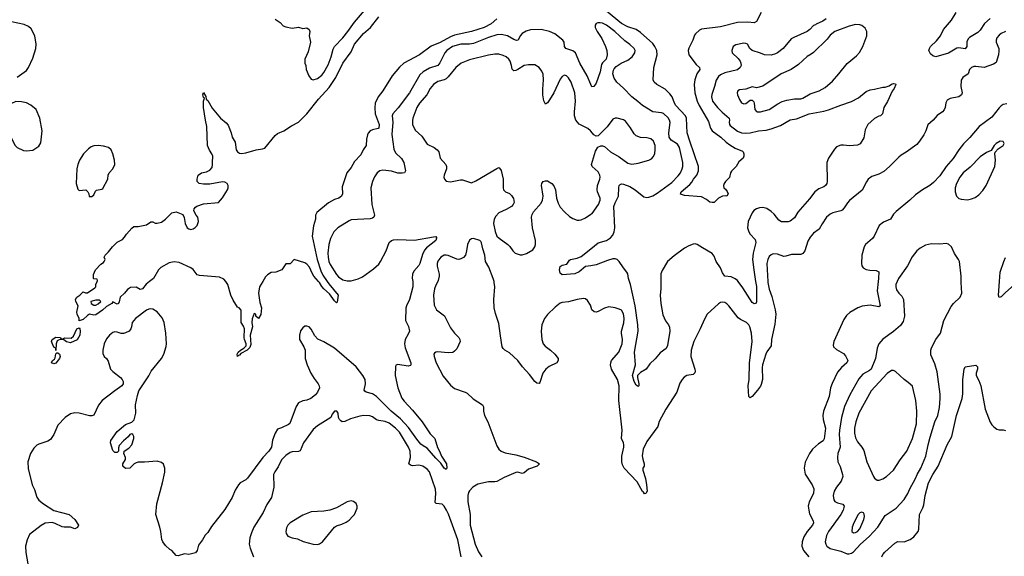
# Model space of a CAD drawing. Header units: inches. Extents: x 1473912 to 1647258, y 640388 to 773423.
# Tile 394 of 420: x 1614587 to 1623920, y 667393 to 672483. Entities that reach past the tile are written whole.
import ezdxf

# ---------------------------------------------------------------- set-up
doc = ezdxf.new("R2010")
doc.units = ezdxf.units.IN
doc.header["$MEASUREMENT"] = 0
for name, color, linetype in [('B6616', 7, 'Continuous'), ('B6617', 7, 'Continuous'), ('B6626', 7, 'Continuous'), ('B6627', 7, 'Continuous')]:
    doc.layers.add(name, color=color, linetype=linetype)

msp = doc.modelspace()

# ---------------------------------------------------------------- linework, layer by layer
at = {"layer": 'B6616', "color": 5}
for points, elevation in [([(1618312.9, 670000), (1618314.7, 669990), (1618314.5, 669950), (1618283.2, 669830), (1618252.3, 669770), (1618245.7, 669745.7), (1618242.8, 669630), (1618273.5, 669573.5), (1618280.9, 669530), (1618270, 669499.7), (1618241.3, 669450), (1618235.8, 669410), (1618241.6, 669370), (1618295.5, 669230), (1618294.8, 669210), (1618290, 669202), (1618270, 669198), (1618170, 669214), (1618152.8, 669207.2), (1618147.7, 669192.3), (1618146.4, 669110), (1618170.2, 668990), (1618210, 668894.9), (1618230, 668866), (1618310, 668780.7), (1618402.8, 668670), (1618476.3, 668556.3), (1618522, 668510), (1618546.5, 668426.5), (1618567, 668390), (1618584.7, 668344.7), (1618631.5, 668270), (1618635.5, 668230), (1618630, 668215.3), (1618610, 668229.3), (1618578.2, 668278.2), (1618530, 668324), (1618450, 668419.7), (1618410, 668440.4), (1618390, 668456.8), (1618350, 668505.3), (1618273.9, 668613.9), (1618196.9, 668696.9), (1618108.4, 668770), (1617970, 668910.8), (1617930, 668936.1), (1617869.8, 668949.8), (1617858.3, 668958.3), (1617851.6, 668970), (1617865.3, 669030), (1617861.2, 669070), (1617840.3, 669110), (1617777.6, 669190), (1617570, 669368.4), (1617470, 669428.4), (1617414.6, 669454.6), (1617385.7, 669485.7), (1617350, 669549.3), (1617330, 669569.4), (1617310, 669577), (1617290, 669575.1), (1617270, 669561.2), (1617248.7, 669531.3), (1617239.3, 669490), (1617240.4, 669450), (1617281.3, 669381.3), (1617293, 669350), (1617294, 669270), (1617310.5, 669209.5), (1617347.6, 669130), (1617379.1, 669079.1), (1617417.1, 669030), (1617426, 669010), (1617428, 668990), (1617410.4, 668950), (1617390, 668924.5), (1617346, 668890), (1617310, 668876), (1617270, 668869.2), (1617230, 668849), (1617206.2, 668813.8), (1617146.7, 668653.3), (1617136.2, 668643.8), (1617070, 668612.7), (1617030, 668599), (1617010, 668562), (1616983.7, 668496.3), (1616972.9, 668430), (1616950, 668392.3), (1616890.4, 668330), (1616745.8, 668134.2), (1616730, 668119), (1616678, 668090), (1616661, 668070), (1616630, 668022), (1616600.5, 667950), (1616530, 667836), (1616404.1, 667675.9), (1616370, 667619.5), (1616346.1, 667593.9), (1616321.3, 667550), (1616282.3, 667497.7), (1616268, 667450), (1616254.2, 667425.8), (1616190, 667409.3), (1616150, 667417.2), (1616090, 667399), (1616070, 667402), (1616030, 667448), (1616010, 667458), (1615970, 667495.3), (1615944.5, 667530), (1615934.2, 667554.2), (1615926, 667630), (1615916.9, 667670), (1615876.9, 667790), (1615887, 667890), (1615941.6, 668090), (1615961.5, 668190), (1615964.2, 668230), (1615950, 668269), (1615930, 668282.7), (1615890, 668296), (1615770, 668285.2), (1615710, 668286), (1615690, 668281.2), (1615671.3, 668270), (1615630, 668228), (1615590, 668226), (1615566, 668250), (1615566, 668270), (1615588.4, 668311.6), (1615588.7, 668330), (1615575.3, 668370), (1615576.4, 668383.6), (1615578, 668390), (1615620.2, 668419.8), (1615650, 668452), (1615668.7, 668510), (1615668, 668530), (1615658, 668550), (1615650, 668555.3), (1615630, 668548), (1615614.4, 668525.6), (1615570.9, 668489.1), (1615530, 668446), (1615523.6, 668423.6), (1615522, 668390), (1615510, 668378), (1615490, 668378), (1615470, 668398), (1615449, 668470), (1615450, 668492), (1615510, 668578), (1615590, 668642.8), (1615650, 668666), (1615672.1, 668687.9), (1615689.3, 668750), (1615686, 668830), (1615702.5, 668917.5), (1615717.5, 668962.5), (1615810, 669106), (1615832.3, 669150), (1615932.7, 669270), (1615952.7, 669310), (1615976.6, 669383.4), (1615979.5, 669410), (1615972.8, 669510), (1615956.3, 669610), (1615936.8, 669656.8), (1615891.3, 669711.3), (1615850, 669738.3), (1615830, 669741.1), (1615810, 669736.9), (1615790, 669728), (1615683.8, 669650), (1615653, 669610), (1615648, 669570), (1615640.5, 669550), (1615624, 669530), (1615590, 669513), (1615570, 669508.2), (1615550, 669508), (1615510, 669520.5), (1615490, 669521.7), (1615470, 669514.7), (1615437, 669490), (1615410, 669457.6), (1615388, 669410), (1615374.6, 669350), (1615376.1, 669316.1), (1615387.7, 669290), (1615410.3, 669270.3), (1615425.7, 669245.7), (1615449, 669169), (1615470, 669145.5), (1615542.8, 669090), (1615558.8, 669070), (1615566.8, 669050), (1615566.8, 669030), (1615556, 669010), (1615490, 668964.5), (1615369.3, 668870.7), (1615334.2, 668825.8), (1615288.5, 668731.5), (1615270, 668724.5), (1615250, 668725.6), (1615152.3, 668752.3), (1615110, 668755.4), (1615070, 668744.7), (1615018, 668710), (1614950, 668638), (1614911.7, 668550), (1614878.5, 668501.5), (1614853.2, 668486.8), (1614770, 668457.7), (1614750, 668446.9), (1614720, 668420), (1614688.3, 668370), (1614665.1, 668290), (1614666.2, 668226.2), (1614706.7, 668070), (1614728.7, 668028.7), (1614750, 667956), (1614770, 667926.8), (1614811.9, 667891.9), (1614910, 667828.4), (1615056, 667790), (1615110, 667742), (1615144.7, 667690), (1615134.4, 667665.6), (1615110, 667655.3), (1615069, 667669), (1615010, 667669), (1614990, 667673.2), (1614924.4, 667704.4), (1614894, 667714), (1614830, 667708.2), (1614790, 667684.2), (1614681.2, 667598.8), (1614656.3, 667550), (1614643.5, 667490), (1614644.8, 667430), (1614676.9, 667250)], 660), ([(1615817.2, 670000), (1615785.1, 669974.9), (1615750, 669929.5), (1615730, 669925.1), (1615690, 669945.2), (1615636.9, 669943.1), (1615610, 669924), (1615582, 669890), (1615538.8, 669850), (1615530, 669806), (1615522, 669790), (1615510, 669784), (1615470, 669808), (1615461, 669790), (1615410, 669762), (1615372.9, 669727.1), (1615310, 669684), (1615290, 669681.2), (1615250, 669689.2), (1615230, 669677.2), (1615190, 669638), (1615150, 669626), (1615149.3, 669650), (1615132.3, 669690), (1615129, 669709), (1615141.2, 669770), (1615119.3, 669810), (1615117.2, 669830), (1615130, 669851), (1615158, 669870), (1615190, 669902), (1615210, 669892), (1615230, 669892), (1615300.4, 669939.6), (1615308, 669950), (1615308.4, 669971.6), (1615321.4, 670000)], 640), ([(1616890.4, 670000), (1616858.8, 669950), (1616850.5, 669890), (1616862, 669802), (1616879.3, 669750), (1616873.4, 669686.6), (1616850, 669648), (1616826, 669670), (1616826, 669690), (1616810, 669698), (1616790, 669646), (1616788.1, 669611.9), (1616793.4, 669570), (1616772.7, 669490), (1616776.4, 669403.6), (1616770, 669375.3), (1616742.8, 669350), (1616682.4, 669317.6), (1616670, 669301.2), (1616660.7, 669299.3), (1616650, 669289), (1616647.6, 669310), (1616657.2, 669330), (1616681.2, 669350), (1616712.5, 669367.5), (1616733.2, 669390), (1616734.5, 669410), (1616716.9, 669450), (1616713.6, 669470), (1616717.6, 669550), (1616710, 669575.3), (1616685.2, 669610), (1616687.3, 669727.3), (1616666, 669750), (1616650, 669758), (1616610, 669823.7), (1616587.6, 669870), (1616560.3, 669970), (1616548.7, 669990), (1616539.6, 670000)], 640), ([(1617502.8, 670000), (1617518.1, 669978.1), (1617607.3, 669870), (1617596.8, 669803.2), (1617590, 669799), (1617570, 669817.2), (1617522.7, 669882.7), (1617470, 669929.2), (1617451.4, 669951.4), (1617427.6, 669990), (1617418.9, 670000)], 640), ([(1618549.5, 670000), (1618530, 669963.7), (1618519.1, 669930), (1618510.2, 669870), (1618516.7, 669776.7), (1618538.7, 669730), (1618614.2, 669674.2), (1618670, 669560.5), (1618708.5, 669510), (1618748.4, 669470), (1618760.4, 669450), (1618761.3, 669430), (1618730, 669362), (1618710, 669338.7), (1618692.2, 669327.8), (1618650, 669323.1), (1618548.2, 669331.8), (1618530, 669329.3), (1618519.1, 669320.9), (1618513.4, 669310), (1618514.4, 669290), (1618533.4, 669230), (1618602.1, 669102.1), (1618670, 669015.6), (1618710, 668983.6), (1618810, 668950.4), (1618830, 668939.3), (1618886.4, 668886.4), (1618973.4, 668830), (1618983, 668810), (1618984.4, 668770), (1618994.4, 668730), (1619023.8, 668670), (1619110, 668441.6), (1619130, 668408.8), (1619152, 668392), (1619190, 668373.8), (1619290, 668356.9), (1619370, 668334.3), (1619487.3, 668290), (1619513.4, 668270), (1619493.4, 668250), (1619410, 668218.5), (1619370, 668185.1), (1619350, 668178.4), (1619310, 668191.6), (1619290, 668187.8), (1619178.4, 668141.6), (1619110, 668103), (1619090, 668098.9), (1619030, 668099.2), (1618930, 668078.8), (1618881.7, 668050), (1618850, 668013), (1618842.4, 667997.6), (1618834, 667970), (1618835.2, 667910), (1618855.5, 667790), (1618856.6, 667690), (1618903.2, 667510), (1618935.8, 667435.8), (1618967.5, 667387.5)], 680), ([(1620000, 669764.9), (1619996.1, 669776.1), (1619970, 669821.2), (1619950, 669834.5), (1619930, 669838.4), (1619870, 669829.6), (1619790, 669807.8), (1619730, 669801.6), (1619710, 669794), (1619662, 669758), (1619590, 669686.6), (1619561.3, 669650), (1619535.3, 669590), (1619528.7, 669530), (1619536.9, 669450), (1619548.9, 669410), (1619567.5, 669387.5), (1619618, 669350), (1619659.3, 669310), (1619691.3, 669270), (1619692, 669250), (1619678, 669230), (1619605.5, 669194.5), (1619572.7, 669170), (1619544.4, 669130), (1619517.1, 669042.9), (1619510, 669034), (1619490, 669036), (1619470, 669052.7), (1619419.4, 669119.4), (1619353.3, 669190), (1619310, 669251.8), (1619230, 669322), (1619184.5, 669350), (1619170, 669364.5), (1619161.8, 669381.8), (1619143.1, 669483.1), (1619130, 669602), (1619098, 669698), (1619085.6, 669750), (1619080.5, 669830), (1619089.6, 669950), (1619085.6, 669990), (1619083, 670000)], 680), ([(1618771, 667390), (1618739.6, 667550), (1618651.6, 667791.6), (1618633.8, 667830), (1618610, 667867.6), (1618590, 667886.6), (1618534.7, 667894.7), (1618524.7, 667904.7), (1618531.4, 667990), (1618527.3, 668030), (1618470, 668193.3), (1618450, 668219.7), (1618409.1, 668249.1), (1618370, 668257.3), (1618310, 668251.6), (1618290, 668256.4), (1618276.4, 668270), (1618291.2, 668330), (1618289, 668390), (1618271.4, 668430), (1618186.2, 668570), (1618150, 668609), (1618090, 668656.1), (1618050, 668673.6), (1617990, 668681.8), (1617970, 668688.7), (1617930, 668716.8), (1617907.2, 668727.2), (1617850, 668729), (1617810, 668721.6), (1617723, 668697), (1617670, 668671.3), (1617644, 668670), (1617630, 668677), (1617618.4, 668690), (1617609.2, 668710), (1617605.2, 668750), (1617594, 668770), (1617570, 668769), (1617550, 668742), (1617534.8, 668710), (1617410.4, 668630), (1617370, 668595.4), (1617276.5, 668470), (1617245.8, 668394.2), (1617230, 668388.4), (1617170, 668384.8), (1617150, 668377.8), (1617109, 668351), (1617070.2, 668310), (1617037.1, 668242.9), (1617004.1, 668195.9), (1616993.8, 668170), (1616994.4, 668050), (1616974.7, 667950), (1616930, 667885.4), (1616896.3, 667810), (1616806.3, 667670), (1616782.7, 667617.3), (1616768.9, 667570), (1616763.7, 667510), (1616770.3, 667470.3), (1616802, 667390)], 680)]:
    msp.add_lwpolyline(points, dxfattribs=dict(at, elevation=elevation))
for points, elevation in [([(1615310, 669824), (1615262, 669810), (1615266, 669790), (1615290, 669776), (1615310, 669774.8), (1615330, 669787.7), (1615355.3, 669810), (1615342, 669822)], 640), ([(1615070, 669419.3), (1615030, 669427), (1615006, 669446), (1614970, 669449.4), (1614955.5, 669444.5), (1614943.4, 669436.6), (1614933.4, 669410), (1614930, 669346), (1614928, 669368), (1614910, 669378), (1614894, 669414), (1614889.3, 669430.7), (1614895.3, 669450), (1614930, 669470.5), (1614974, 669470), (1614978, 669458), (1614990, 669454), (1615015.3, 669464.7), (1615076.2, 669463.8), (1615097.2, 669482.8), (1615130, 669552), (1615150, 669562), (1615158, 669550), (1615160.7, 669530), (1615155.5, 669490), (1615131.8, 669448.2)], 640), ([(1614910, 669219), (1614889, 669230), (1614899, 669250), (1614916.2, 669263.8), (1614923.3, 669276.7), (1614930, 669314), (1614938, 669322), (1614950, 669322.8), (1614962.8, 669310), (1614970, 669288), (1614964.9, 669270), (1614930, 669226)], 640), ([(1617730, 667919.3), (1617690, 667909.4), (1617590, 667853.3), (1617527.5, 667832.5), (1617470, 667822), (1617350, 667815.4), (1617270, 667784), (1617151.7, 667710), (1617129.2, 667690), (1617115.7, 667664.3), (1617110.2, 667630), (1617113.4, 667610), (1617130, 667584.9), (1617170, 667567.9), (1617219.6, 667559.6), (1617274, 667534), (1617370, 667507.8), (1617410, 667504.4), (1617430, 667510.3), (1617458, 667530), (1617570, 667670.4), (1617590, 667682.6), (1617642, 667698), (1617682.8, 667717.2), (1617710, 667736.3), (1617742.7, 667770), (1617759.3, 667790), (1617785.2, 667850), (1617785.2, 667870), (1617774.8, 667894.8), (1617752.1, 667912.1)], 720)]:
    msp.add_lwpolyline(points, close=True, dxfattribs=dict(at, elevation=elevation))
at = {"layer": 'B6617', "color": 5}
for points, elevation in [([(1617010, 672486.8), (1617055.2, 672455.2), (1617085.8, 672425.8), (1617110, 672414), (1617170, 672404), (1617230, 672411.3), (1617270, 672401), (1617310, 672404.7), (1617331.3, 672390), (1617338, 672370), (1617330.9, 672329.1), (1617344, 672270), (1617320.5, 672179.5), (1617291, 672110), (1617291, 672071), (1617298, 672050), (1617301, 672010), (1617326.8, 671950), (1617350, 671918.8), (1617370, 671914), (1617410, 671927), (1617450, 671956.4), (1617470, 671983.8), (1617510, 672056.3), (1617538, 672130), (1617557.2, 672202.8), (1617569.7, 672230), (1617649.7, 672310), (1617698, 672370), (1617759.9, 672460.1), (1617856, 672570)], 660), ([(1614562, 671938), (1614650, 672002.8), (1614669.6, 672030.4), (1614710, 672118), (1614740.7, 672210), (1614742, 672250), (1614729.6, 672330), (1614695.8, 672395.8), (1614670, 672418.4), (1614630, 672438), (1614450, 672476.2)], 660), ([(1615321.4, 670000), (1615326, 670010), (1615322, 670022), (1615290, 670026), (1615286, 670030), (1615287.3, 670067.3), (1615306, 670110), (1615356.4, 670163.6), (1615380.4, 670179.6), (1615388, 670190), (1615398, 670210), (1615388, 670230), (1615398, 670250), (1615430, 670282), (1615465.2, 670330), (1615510, 670373.4), (1615560.2, 670399.8), (1615580.9, 670419.1), (1615600.9, 670450), (1615650, 670506.8), (1615670, 670522.8), (1615710, 670522), (1615790, 670536.3), (1615830, 670566), (1615850, 670566.8), (1615870, 670554.8), (1615890, 670554), (1615930, 670564), (1615970, 670591.3), (1616028, 670650), (1616070, 670661), (1616134.8, 670634.8), (1616146.8, 670606.8), (1616154.8, 670550), (1616176, 670510), (1616190, 670498.8), (1616210, 670494.8), (1616230, 670500.7), (1616250, 670510.8), (1616269.2, 670530), (1616280.9, 670570), (1616276, 670610), (1616259, 670630), (1616238, 670670), (1616242, 670690), (1616253.6, 670706.4), (1616265.6, 670714.4), (1616330, 670736), (1616470, 670750.5), (1616510, 670792.7), (1616555.4, 670870), (1616563, 670890), (1616563.6, 670910), (1616552.3, 670930), (1616530, 670940.7), (1616510, 670944.2), (1616390, 670924.5), (1616330, 670922.7), (1616288, 670930), (1616268, 670950), (1616268, 670970), (1616278, 671010), (1616309.3, 671030.7), (1616358.6, 671041.4), (1616390, 671056), (1616410, 671082), (1616416, 671110), (1616413.2, 671130), (1616417.2, 671190), (1616409, 671210), (1616384.8, 671244.8), (1616366.6, 671290), (1616360.9, 671470), (1616347, 671530), (1616329.5, 671650), (1616329.3, 671710.7), (1616338, 671738), (1616330, 671746), (1616324, 671770), (1616328.7, 671791.3), (1616350, 671754), (1616356, 671730), (1616370, 671716), (1616410, 671644.7), (1616490, 671550.7), (1616544.7, 671504.7), (1616562.4, 671482.4), (1616590.6, 671410), (1616600.7, 671370), (1616630, 671321), (1616637.6, 671250), (1616650.9, 671230.9), (1616670, 671218.6), (1616690, 671215.6), (1616730, 671221.3), (1616827.6, 671247.6), (1616890, 671256.8), (1616910, 671265.5), (1617010, 671385.2), (1617030, 671402.3), (1617090, 671427.7), (1617164.6, 671475.4), (1617230.6, 671510), (1617309.8, 671590), (1617419.1, 671730), (1617520.6, 671839.4), (1617583.6, 671936.4), (1617650, 672072.1), (1617730, 672177.6), (1617762.1, 672250), (1617847.4, 672352.6), (1617911.6, 672408.4), (1617991.3, 672510)], 640), ([(1619110, 672492.1), (1619054.5, 672445.5), (1618990.1, 672409.9), (1618868.7, 672370), (1618710, 672336.8), (1618670, 672321.3), (1618572.6, 672267.4), (1618488.1, 672231.9), (1618376.3, 672150), (1618227.7, 672072.3), (1618185.7, 672034.3), (1618118.4, 671950), (1618030, 671809.3), (1617986, 671750), (1617956.4, 671690), (1617952.2, 671647.8), (1617956, 671590), (1617992.9, 671490), (1617990, 671455.3), (1617984.7, 671450), (1617930, 671438.4), (1617910.3, 671429.7), (1617891.5, 671408.5), (1617882.4, 671390), (1617873, 671350), (1617870, 671288.7), (1617844, 671250), (1617819.8, 671200.2), (1617761.3, 671138.7), (1617730, 671082), (1617686.8, 671030), (1617643.4, 670896.6), (1617646, 670830), (1617636, 670810), (1617611.3, 670790), (1617570, 670778), (1617515.3, 670744.7), (1617404.8, 670655.2), (1617390.4, 670630), (1617391.7, 670590), (1617373.2, 670526.8), (1617360.5, 670430), (1617407.7, 670207.7), (1617441.9, 670101.9), (1617460.4, 670060.4), (1617502.8, 670000)], 640), ([(1620000, 671869.2), (1619965.3, 671950), (1619898, 672070), (1619855.8, 672170), (1619830, 672188.9), (1619762.9, 672210), (1619751.1, 672230), (1619748.3, 672270), (1619735.6, 672290), (1619658.7, 672350), (1619610, 672372.8), (1619529.8, 672389.8), (1619430, 672386.9), (1619386.5, 672373.5), (1619350, 672351.3), (1619332.2, 672330), (1619311.4, 672288.6), (1619295.1, 672284.9), (1619270, 672294.2), (1619210, 672331.5), (1619150, 672342), (1619110, 672339), (1619030, 672315.6), (1618890, 672256.3), (1618850, 672251.2), (1618770, 672251.2), (1618690, 672228.1), (1618636.5, 672190), (1618617.3, 672170), (1618570, 672073), (1618551.2, 672048.8), (1618470, 672022), (1618412.6, 671987.4), (1618380.6, 671959.4), (1618283.2, 671790), (1618174.1, 671645.9), (1618124.2, 671590), (1618117.8, 671570), (1618122.4, 671510), (1618113.5, 671393.5), (1618134.4, 671254.4), (1618150, 671219.3), (1618205.6, 671165.6), (1618228.2, 671130), (1618243.1, 671050), (1618234, 671030), (1618213.9, 671026.1), (1618170, 671027.9), (1618110, 671045.8), (1618030, 671057.4), (1618000.5, 671050), (1617974.6, 671030), (1617948.8, 670991.2), (1617930.2, 670950), (1617916.3, 670890), (1617924.8, 670730), (1617950.2, 670630), (1617943.7, 670610), (1617930, 670599.7), (1617910, 670594.8), (1617730, 670583.5), (1617710, 670575.6), (1617601.3, 670510), (1617564.2, 670470), (1617532.8, 670407.2), (1617517.1, 670350), (1617508.9, 670270), (1617510.2, 670229.8), (1617518.3, 670190), (1617530, 670162.6), (1617590, 670065.2), (1617610, 670045), (1617650, 670017.1), (1617690, 670005.4), (1617730, 670005.1), (1617795.9, 670024.1), (1617837, 670043), (1617941.1, 670118.9), (1617990, 670165.3), (1618008.2, 670190), (1618060.5, 670290), (1618089.6, 670370), (1618110, 670388), (1618130, 670394.9), (1618170, 670399.5), (1618330, 670392), (1618510, 670424.9), (1618530, 670426), (1618538, 670418), (1618539.1, 670410), (1618530.4, 670390), (1618442, 670318), (1618424, 670296), (1618404.5, 670255.5), (1618380.2, 670170), (1618370, 670151.2), (1618323.5, 670096.5), (1618310.3, 670070), (1618307.1, 670032.9), (1618312.9, 670000)], 660), ([(1620000, 671427.2), (1619997.6, 671430), (1619971.3, 671450), (1619890, 671493.7), (1619858.5, 671530), (1619846.9, 671570), (1619844.7, 671610), (1619854.5, 671710), (1619849.8, 671790), (1619815.6, 671890), (1619790, 671931.8), (1619770, 671951.8), (1619750, 671956.2), (1619730, 671945.6), (1619710, 671920.7), (1619650, 671789.6), (1619610, 671722), (1619590, 671695.1), (1619570, 671681.2), (1619554.7, 671714.7), (1619546.6, 671770), (1619544.8, 671824.8), (1619552.6, 671912.6), (1619547.9, 671967.9), (1619535.8, 671995.8), (1619509.8, 672029.8), (1619470, 672055.6), (1619410, 672056.5), (1619370, 672048.2), (1619310, 672010.8), (1619290, 672000.8), (1619270, 671998), (1619254.9, 672014.9), (1619249.7, 672050), (1619235.4, 672090), (1619222.4, 672110), (1619198.4, 672130), (1619170, 672145.1), (1619130, 672155.1), (1619090, 672155.4), (1619030, 672146.2), (1618850, 672101.8), (1618770.4, 672070), (1618720.8, 672030), (1618650, 671941.8), (1618630, 671923.2), (1618610, 671912.2), (1618550, 671896.2), (1618510, 671868.8), (1618478.4, 671830), (1618445.2, 671770), (1618376.1, 671690), (1618351.4, 671650), (1618314.9, 671550), (1618310, 671526), (1618310.4, 671490), (1618335.1, 671435.1), (1618398, 671378), (1618450, 671301.6), (1618516.3, 671270), (1618543, 671250), (1618559.3, 671230), (1618572, 671170), (1618625.5, 671110), (1618632.7, 671090), (1618632.4, 671070), (1618610.5, 671010), (1618608.2, 670990), (1618613.4, 670970), (1618630.4, 670950.4), (1618670, 670945.3), (1618765.2, 670965.2), (1618785.8, 670965.8), (1618870, 670936), (1618910, 670953.4), (1619110, 671073), (1619130, 671080.7), (1619136.1, 671076.1), (1619150, 671051.3), (1619170.3, 670970), (1619168.5, 670890), (1619173.4, 670870), (1619192, 670852), (1619230, 670834.4), (1619250, 670816.3), (1619266.7, 670786.7), (1619274.9, 670750), (1619265.5, 670730), (1619247.3, 670710), (1619198.5, 670681.5), (1619130, 670651.3), (1619100.5, 670619.5), (1619086, 670590), (1619079.1, 670550), (1619093.4, 670473.4), (1619111, 670430), (1619131, 670410), (1619215.5, 670350), (1619232.5, 670332.5), (1619260.5, 670290), (1619284, 670270), (1619330, 670252.7), (1619350, 670252.7), (1619390, 670266), (1619450, 670299.1), (1619469.6, 670330), (1619475.1, 670350), (1619476.3, 670390), (1619448.2, 670510), (1619438.9, 670610), (1619444.7, 670635.3), (1619458, 670662), (1619530, 670741.6), (1619543.5, 670770), (1619548.7, 670810), (1619533, 670910), (1619536.2, 670930), (1619550, 670947.7), (1619570, 670954), (1619590, 670953.7), (1619630, 670930.3), (1619650, 670908.4), (1619666, 670870), (1619676.2, 670790), (1619690, 670741.6), (1619710, 670704.6), (1619750, 670659.5), (1619797.3, 670617.3), (1619830, 670597.6), (1619870, 670582.4), (1619890, 670580.4), (1619910, 670586), (1619950, 670604.4), (1620000, 670637.2)], 680), ([(1619083, 670000), (1619075.1, 670030), (1619034.9, 670134.9), (1619002.7, 670190), (1618997.2, 670250), (1618976, 670310), (1618965.6, 670365.6), (1618958.6, 670378.6), (1618948, 670390), (1618890, 670409.3), (1618870, 670406), (1618850, 670393.2), (1618830.5, 670350), (1618823.1, 670290), (1618812.4, 670250), (1618793.1, 670226.9), (1618770, 670214), (1618750, 670209.6), (1618730, 670213.3), (1618650, 670246.9), (1618630, 670251), (1618610, 670248.4), (1618578.7, 670230), (1618550, 670191.8), (1618544, 670170), (1618544.4, 670144.4), (1618562, 670070), (1618562.6, 670050), (1618554.9, 670010), (1618549.5, 670000)], 680), ([(1620000, 670150), (1619950, 670141.1), (1619890, 670091.3), (1619850, 670073.7), (1619730, 670063.5), (1619710, 670078), (1619702.8, 670110), (1619710, 670142), (1619730, 670154.4), (1619774.2, 670165.8), (1619798, 670202), (1619808.7, 670210), (1619870, 670220.3), (1619910, 670238.3), (1620000, 670311)], 660), ([(1617418.9, 670000), (1617375.6, 670050), (1617358.6, 670078.6), (1617335.3, 670135.3), (1617310, 670165.2), (1617290, 670176), (1617190, 670208), (1617150, 670166), (1617110, 670166), (1617070.9, 670109.1), (1617014, 670090), (1616970, 670084), (1616937.3, 670062.7), (1616917.3, 670042.7), (1616890.4, 670000)], 640), ([(1616539.6, 670000), (1616520.6, 670020.6), (1616480, 670040), (1616290, 670058), (1616270, 670064.2), (1616232.6, 670112.6), (1616209.7, 670129.7), (1616100, 670180), (1616050, 670186.8), (1616002.4, 670177.6), (1615925.8, 670134.2), (1615903.1, 670110), (1615855.5, 670030), (1615817.2, 670000)], 640)]:
    msp.add_lwpolyline(points, dxfattribs=dict(at, elevation=elevation))
at = {"layer": 'B6617', "color": 5, "elevation": 660}
for points in [[(1614550, 671706), (1614510.6, 671689.4), (1614490, 671675.3), (1614465.5, 671634.5), (1614448.2, 671591.8), (1614442, 671558), (1614455.1, 671495.1), (1614513.4, 671350), (1614545.5, 671290), (1614562.8, 671270), (1614622, 671242), (1614650, 671238.8), (1614710, 671244.7), (1614770, 671284.7), (1614786, 671314), (1614800.9, 671430), (1614777.2, 671550), (1614742, 671630), (1614692.7, 671672.7), (1614650, 671693.2), (1614604.1, 671704.1)], [(1615330, 671289.7), (1615290, 671286), (1615263.7, 671276.3), (1615240.2, 671259.8), (1615193, 671210), (1615154, 671150), (1615137.3, 671110), (1615128, 671070), (1615122.8, 670930), (1615136.9, 670876.9), (1615150, 670862), (1615214, 670870), (1615231.6, 670851.6), (1615242, 670830), (1615245.4, 670805.4), (1615270, 670806), (1615290, 670822), (1615304, 670856), (1615314.6, 670865.4), (1615365.6, 670874.4), (1615376.6, 670883.4), (1615421.2, 670970), (1615426, 671010), (1615436, 671030), (1615469.2, 671070), (1615489.2, 671110), (1615486, 671150), (1615469.5, 671210), (1615452.7, 671250), (1615429.6, 671269.6), (1615382.4, 671282.4)]]:
    msp.add_lwpolyline(points, close=True, dxfattribs=at)
at = {"layer": 'B6626', "color": 5}
for points, elevation in [([(1621677.1, 670000), (1621677.5, 669990), (1621690, 669926), (1621716.2, 669856.2), (1621749.1, 669730), (1621752.9, 669690), (1621744.4, 669595.6), (1621713.4, 669450), (1621710.2, 669389.8), (1621670, 669334.3), (1621658, 669310), (1621628.3, 669210), (1621624.3, 669184.3), (1621626.4, 669070), (1621615.6, 669024.4), (1621610, 669008.7), (1621581, 668970), (1621530, 668909), (1621510, 668895.3), (1621499, 668910), (1621491.2, 669010), (1621500.3, 669070), (1621505.7, 669225.7), (1621530.5, 669430), (1621524.5, 669510), (1621508.5, 669570), (1621497.7, 669590), (1621477.6, 669610), (1621418.8, 669638.8), (1621396.5, 669656.5), (1621309.8, 669769.8), (1621290, 669789.7), (1621270, 669800.5), (1621250, 669804), (1621230, 669799.7), (1621210, 669788.4), (1621104.6, 669690), (1621076.7, 669643.3), (1621038.6, 669550), (1620976.2, 669430), (1620951.3, 669350), (1620947.1, 669290), (1620987.1, 669170), (1620990.2, 669150), (1620986.6, 669133.4), (1620970, 669118.3), (1620910, 669108.7), (1620886.8, 669093.2), (1620866, 669070), (1620845.8, 669034.2), (1620814.4, 668950), (1620711.6, 668790), (1620650, 668671.8), (1620635.5, 668624.5), (1620530, 668481), (1620495.5, 668410), (1620487.7, 668347.7), (1620493.3, 668313.3), (1620507.3, 668270), (1620506.8, 668250), (1620494.8, 668230), (1620493.4, 668210), (1620518.7, 668130), (1620528.5, 668070), (1620534, 668010), (1620522, 667990), (1620510, 667986), (1620501.2, 668001.2), (1620490, 668009.5), (1620440.2, 668100.2), (1620315.3, 668230), (1620300.3, 668260.3), (1620293.9, 668290), (1620295.7, 668344.3), (1620314.4, 668430), (1620314.8, 668450), (1620310.8, 668470.8), (1620291.3, 668510), (1620298.2, 668590), (1620266, 668870), (1620268.7, 669010), (1620253.3, 669070), (1620197.7, 669170), (1620188.3, 669210), (1620189.7, 669230), (1620197.4, 669250), (1620264.7, 669330), (1620297.8, 669410), (1620301.8, 669450), (1620290.8, 669510), (1620291.7, 669530), (1620313.2, 669606.8), (1620316.1, 669650), (1620310, 669693.2), (1620290, 669726.6), (1620270, 669738.4), (1620230, 669751.8), (1620170, 669760.7), (1620130, 669747.6), (1620070, 669715.1), (1620050, 669709.6), (1620031.9, 669711.9), (1620011.6, 669731.6), (1620000, 669764.9)], 680), ([(1620665.5, 670000), (1620665.2, 669930), (1620659.1, 669870), (1620664.6, 669790), (1620684.4, 669684.4), (1620707.9, 669627.9), (1620735.5, 669590), (1620745.8, 669565.8), (1620750.7, 669530), (1620727.9, 669392.1), (1620714.6, 669365.4), (1620656.7, 669323.3), (1620610, 669266), (1620561.1, 669218.9), (1620526, 669170), (1620470, 669136.2), (1620443.8, 669110), (1620441.6, 669090), (1620457.1, 669030), (1620454.8, 669010), (1620450, 669005.2), (1620430, 669017.2), (1620410, 669052.7), (1620396.4, 669110), (1620423.5, 669210), (1620416.1, 669330), (1620448.2, 669530), (1620447.5, 669590), (1620420.6, 669770), (1620400.3, 669870), (1620376.4, 669970), (1620366.5, 670000)], 660), ([(1621562.2, 670000), (1621570, 669952), (1621570.4, 669809.6), (1621566.8, 669793.2), (1621550, 669787.6), (1621530, 669802), (1621441.1, 669941.1), (1621396.4, 670000)], 660), ([(1622725, 670000), (1622713.4, 669910), (1622742.4, 669770), (1622730, 669758.7), (1622650, 669776.1), (1622573.5, 669766.5), (1622531.8, 669750), (1622454.8, 669705.2), (1622423.5, 669676.5), (1622399.8, 669640.2), (1622303.8, 669430), (1622297, 669397), (1622301.3, 669381.3), (1622330, 669356.4), (1622395.8, 669315.8), (1622414.4, 669294.4), (1622437.1, 669250), (1622428.4, 669230), (1622375.2, 669184.8), (1622340.4, 669139.6), (1622286.8, 669033.2), (1622271.3, 668990), (1622260.6, 668910), (1622206.2, 668770), (1622198.6, 668730), (1622203.6, 668690), (1622225.9, 668610), (1622213.8, 668506.2), (1622202.4, 668490), (1622158.4, 668461.6), (1622101.3, 668410), (1622074.7, 668370), (1622032.8, 668287.2), (1622022.3, 668230), (1622032.5, 668172.5), (1622100.3, 668070), (1622113.4, 668033.4), (1622110.8, 667990), (1622069.1, 667910), (1622062.2, 667870), (1622065.8, 667830), (1622074.8, 667794.8), (1622108.9, 667730), (1622111.7, 667710), (1622100.9, 667690), (1622050.1, 667629.9), (1622020.8, 667579.2), (1622004.6, 667530), (1622001.3, 667490), (1622016.3, 667450), (1622068.4, 667390)], 720), ([(1622905, 670000), (1622892.9, 669970), (1622891.7, 669950), (1622899.6, 669919.6), (1622921.3, 669890), (1622950, 669861.6), (1622963.2, 669830), (1622974.6, 669670), (1622960.8, 669619.2), (1622936.1, 669583.9), (1622870, 669526.6), (1622768, 669452), (1622731.4, 669408.6), (1622713.7, 669366.3), (1622698, 669270), (1622656.8, 669170), (1622643, 669157), (1622579.5, 669120.5), (1622542.4, 669077.6), (1622456.1, 668923.9), (1622406.2, 668813.8), (1622378.1, 668710), (1622357.9, 668590), (1622355.1, 668550), (1622362.7, 668430), (1622343.5, 668370), (1622338.5, 668330), (1622342.6, 668290), (1622364.2, 668244.2), (1622386.5, 668170), (1622387.9, 668150), (1622374.7, 668105.3), (1622330.3, 668050), (1622307, 668010), (1622296.4, 667970), (1622303.8, 667930), (1622313.5, 667913.5), (1622340.2, 667900.2), (1622388.9, 667888.9), (1622401.7, 667870), (1622391.7, 667830), (1622370.9, 667790), (1622252.1, 667630), (1622235.6, 667590), (1622223.1, 667530), (1622226.7, 667510), (1622237.6, 667490), (1622268, 667468), (1622370, 667443), (1622430, 667418.5), (1622450, 667415.6), (1622470, 667421.7), (1622490, 667436.9), (1622557.4, 667510), (1622639.6, 667580.4), (1622722.4, 667670), (1622790, 667780.5), (1622896.2, 667850), (1622970, 667932), (1623006.6, 667990), (1623025.2, 668034.8), (1623077.8, 668130), (1623092.9, 668170), (1623129.8, 668230.2), (1623176.7, 668343.3), (1623197.5, 668450), (1623217.3, 668522.7), (1623262.8, 668670), (1623291.3, 668730), (1623306.3, 668806.3), (1623311.5, 668891.5), (1623310.6, 668930.6), (1623283.1, 669143.1), (1623260.6, 669220.6), (1623223.7, 669303.7), (1623222, 669350), (1623228.7, 669371.3), (1623271.1, 669448.9), (1623315.1, 669510), (1623348, 669630), (1623417.5, 669762.5), (1623437, 669790), (1623502.9, 669850), (1623518.7, 669890), (1623511, 669990), (1623511.2, 670000)], 740), ([(1624048, 670000), (1623926.9, 669893.1), (1623890, 669854), (1623870, 669848.7), (1623866, 669870), (1623874.7, 670000)], 720), ([(1622759.8, 667390), (1622768.6, 667410), (1622786.6, 667433.4), (1622882.1, 667517.9), (1622910, 667532.9), (1622970, 667530.2), (1623026.6, 667553.4), (1623062.7, 667577.3), (1623103, 667630), (1623108.7, 667651.3), (1623114.7, 667790), (1623147.5, 667852.5), (1623157.6, 667882.4), (1623169.1, 667970), (1623202.6, 668090), (1623241.1, 668170), (1623292.4, 668250), (1623377.6, 668450), (1623423.5, 668530), (1623466.2, 668730), (1623520.7, 668890), (1623526, 668934), (1623525.3, 669070), (1623540.5, 669170), (1623550, 669190.8), (1623650, 669206), (1623666, 669190), (1623666.8, 669170), (1623653.4, 669130), (1623653.4, 669110), (1623679.9, 669059.9), (1623696.5, 669010), (1623737.3, 668790), (1623787, 668667), (1623801.7, 668641.7), (1623820.9, 668620.9), (1623850, 668600.7), (1623870, 668594), (1623910, 668593.4), (1623930, 668587.3)], 720)]:
    msp.add_lwpolyline(points, dxfattribs=dict(at, elevation=elevation))
at = {"layer": 'B6626', "color": 5, "elevation": 760}
for points in [[(1622870, 669156.9), (1622850, 669156.3), (1622810, 669127.8), (1622658, 668962), (1622541.5, 668750), (1622512.6, 668670), (1622501.3, 668610), (1622500.5, 668560.5), (1622510, 668516.3), (1622530, 668479.3), (1622570.3, 668430), (1622590, 668397.3), (1622615.8, 668290), (1622679.3, 668150), (1622690, 668134), (1622715.9, 668115.9), (1622734.4, 668114.4), (1622770, 668128.2), (1622803.7, 668150), (1622870, 668210.4), (1622933.3, 668310), (1622996.8, 668390), (1623050.9, 668510), (1623086.6, 668650), (1623091, 668770), (1623082.9, 668870), (1623050, 669008), (1623010, 669042.7), (1622970, 669069.4), (1622890, 669147)], [(1622570, 667813.5), (1622550, 667806.6), (1622535.6, 667790), (1622493.8, 667710), (1622479, 667670), (1622474.9, 667630), (1622490, 667614.9), (1622510, 667618.3), (1622530, 667630.3), (1622550, 667654.9), (1622590, 667743.8), (1622594.7, 667770), (1622592.3, 667792.3), (1622584.4, 667804.4)]]:
    msp.add_lwpolyline(points, close=True, dxfattribs=at)
at = {"layer": 'B6627', "color": 5}
for points, elevation in [([(1621615.8, 672550), (1621570, 672467.6), (1621550, 672454.3), (1621490, 672458.7), (1621390, 672456.8), (1621230, 672414.8), (1621050, 672392.1), (1621030, 672383), (1620992.2, 672350), (1620983.5, 672336.5), (1620968.2, 672290), (1620930, 672211.6), (1620924.2, 672190), (1620930.2, 672150), (1620999.8, 672059.8), (1621030.4, 672030), (1621034, 672010), (1621006.4, 671970), (1620987.1, 671912.9), (1620979.5, 671870), (1620986.5, 671790), (1621007.6, 671710), (1621026.3, 671670), (1621116.2, 671516.2), (1621133.6, 671453.6), (1621149.3, 671430), (1621231.5, 671370), (1621282.8, 671322.8), (1621317.7, 671297.7), (1621370, 671264.9), (1621436.8, 671236.8), (1621444.7, 671230), (1621451.3, 671210), (1621451.3, 671190), (1621444.7, 671170), (1621403.5, 671136.5), (1621378, 671090), (1621334.4, 671045.6), (1621324.7, 671030), (1621314, 670986), (1621278, 670950), (1621266, 670930), (1621258, 670910), (1621261, 670890), (1621276.7, 670876.7), (1621292.7, 670852.7), (1621301, 670830), (1621290.8, 670809.2), (1621272.9, 670812.9), (1621250, 670809), (1621210.7, 670789.3), (1621170, 670749), (1621150, 670748.7), (1621130, 670754), (1621098.4, 670778.4), (1621050, 670802.7), (1620890, 670816), (1620849.2, 670829.2), (1620856.2, 670850), (1620939.9, 670920.1), (1620958.7, 670941.3), (1620973.6, 670970), (1621005.7, 671010), (1621022, 671050), (1621021.9, 671090), (1620937.7, 671330), (1620914.6, 671410), (1620907.4, 671550), (1620897, 671570), (1620805, 671670), (1620793.7, 671690), (1620772.2, 671752.2), (1620750, 671781.1), (1620705.2, 671825.2), (1620625.6, 671870), (1620602.6, 671890), (1620592.2, 671912.2), (1620598.8, 672030), (1620628.8, 672150), (1620626, 672190), (1620608.6, 672230), (1620590, 672256), (1620470, 672361.8), (1620430, 672388.9), (1620350, 672414.7), (1620290, 672445.6), (1620150, 672563.7)], 640), ([(1623784.4, 672495.6), (1623732.8, 672447.2), (1623690, 672383.6), (1623670, 672361.6), (1623590, 672314.5), (1623577.7, 672302.3), (1623566, 672274), (1623563.8, 672230), (1623550, 672207.6), (1623490, 672215.1), (1623470, 672211.8), (1623390, 672165.1), (1623270, 672129.5), (1623242, 672142), (1623220.7, 672160.7), (1623205.2, 672190), (1623209.5, 672210), (1623220.9, 672230), (1623276.6, 672283.4), (1623315.6, 672330), (1623344.7, 672390), (1623420.7, 672479.3), (1623463.5, 672550)], 660), ([(1620000, 670311), (1620070, 670367.6), (1620150, 670389.2), (1620187.3, 670412.7), (1620210, 670439.6), (1620223.4, 670470), (1620228.1, 670510), (1620218.8, 670710), (1620230, 670746.7), (1620264.2, 670810), (1620267.4, 670892.6), (1620270, 670911), (1620278.4, 670921.6), (1620290, 670926.4), (1620310, 670923.7), (1620370, 670899.6), (1620421.6, 670870), (1620504.6, 670804.6), (1620530, 670796.4), (1620550, 670799.5), (1620590, 670814), (1620630, 670837.6), (1620770, 670939.7), (1620830, 671002.3), (1620849.8, 671030), (1620867.9, 671070), (1620873.2, 671090), (1620874, 671130), (1620841.2, 671270), (1620821.9, 671301.9), (1620761.1, 671341.1), (1620743.5, 671370), (1620740.2, 671410), (1620751.7, 671508.3), (1620747.1, 671530), (1620733.7, 671553.7), (1620690, 671592.4), (1620670, 671600.7), (1620588.3, 671608.3), (1620490, 671669.7), (1620447.3, 671707.3), (1620388, 671750), (1620310, 671833), (1620247.6, 671890), (1620220.7, 671930), (1620209.5, 671970.5), (1620214.5, 672005.5), (1620221.6, 672018.4), (1620242, 672038), (1620289.4, 672070), (1620350, 672100.3), (1620391.3, 672130), (1620418, 672170), (1620420.5, 672190), (1620411.5, 672210), (1620370, 672247.1), (1620321.7, 672281.7), (1620226.8, 672370), (1620150, 672432.1), (1620111.6, 672450), (1620090, 672453.8), (1620067.1, 672452.9), (1620050, 672445.6), (1620040.8, 672430), (1620042.6, 672410), (1620061, 672370), (1620104.1, 672304.1), (1620140.3, 672230), (1620153.7, 672190), (1620156.4, 672150), (1620147.3, 672110), (1620110, 672073.2), (1620102, 672058), (1620088.5, 671990), (1620050, 671881.2), (1620030, 671849.4), (1620010, 671846), (1620000, 671869.2)], 660), ([(1622231.3, 672490), (1622201.3, 672470), (1622138, 672442), (1622130, 672434), (1622110, 672429.5), (1622076.5, 672390), (1622050, 672370.8), (1621924.3, 672315.7), (1621899.4, 672300.6), (1621822.4, 672210), (1621769.2, 672170), (1621750, 672159), (1621710, 672146.6), (1621648.4, 672148.4), (1621610, 672165.7), (1621531.1, 672191.1), (1621509.4, 672210), (1621485.2, 672250), (1621470, 672258.4), (1621450, 672261.6), (1621375.1, 672244.9), (1621350.7, 672230), (1621338.8, 672190), (1621341, 672170), (1621395.9, 672115.9), (1621414.9, 672090), (1621423.1, 672070), (1621424.2, 672050), (1621417, 672030), (1621392, 672008), (1621270, 671977.7), (1621230, 671959.4), (1621210, 671944.7), (1621188.6, 671910), (1621174, 671850), (1621146.9, 671773.1), (1621143.5, 671750), (1621155.2, 671710), (1621202.8, 671650), (1621245.3, 671605.3), (1621311.6, 671550), (1621315.8, 671530), (1621311.4, 671510), (1621313.8, 671490), (1621320.8, 671480.8), (1621390, 671426.7), (1621430, 671411.2), (1621466.9, 671406.9), (1621510, 671408.7), (1621590, 671428.8), (1621663.6, 671436.4), (1621710, 671447.3), (1621798.8, 671481.2), (1621890, 671533.2), (1621950, 671544), (1622070, 671589.4), (1622210, 671615), (1622253.1, 671626.9), (1622370, 671673.8), (1622472, 671708), (1622536.6, 671743.4), (1622610, 671800.7), (1622650, 671818.8), (1622690, 671822.8), (1622770, 671842.8), (1622790, 671842.8), (1622830, 671856), (1622850, 671871), (1622870, 671878), (1622890, 671874), (1622891.3, 671870), (1622876, 671830), (1622855.9, 671804.1), (1622812.3, 671707.7), (1622777.3, 671650), (1622766, 671590), (1622747.5, 671572.5), (1622730, 671569.4), (1622690, 671547.3), (1622625.5, 671490), (1622600.7, 671439.3), (1622590, 671364), (1622554.9, 671305.1), (1622530, 671292), (1622453.8, 671286.2), (1622394.2, 671294.2), (1622370, 671292.6), (1622330, 671275.8), (1622310, 671255.6), (1622254, 671170), (1622237.6, 671130), (1622240.5, 670950), (1622236.3, 670930), (1622224.9, 670910), (1622210, 670897), (1622162.3, 670877.7), (1622124, 670850), (1622074.4, 670785.6), (1621963.2, 670656.8), (1621930, 670602.7), (1621890, 670573.2), (1621872.8, 670567.2), (1621807.2, 670567.2), (1621781.6, 670581.6), (1621737.7, 670637.7), (1621710, 670664.7), (1621670, 670690.9), (1621630, 670702.2), (1621601, 670699), (1621571.2, 670688.8), (1621547.3, 670672.7), (1621528.5, 670651.5), (1621491.1, 670570), (1621486.2, 670510), (1621497.8, 670470), (1621510, 670448.9), (1621557.5, 670397.5), (1621565.8, 670370), (1621538.9, 670270), (1621533.2, 670210), (1621544.3, 670110), (1621562.2, 670000)], 660), ([(1623932, 672370), (1623890, 672351.1), (1623870, 672336.3), (1623847.6, 672310), (1623841.7, 672290), (1623844.2, 672270), (1623867.8, 672210), (1623869.2, 672189.2), (1623866.4, 672150), (1623842.8, 672077.2), (1623818.8, 672061.2), (1623730, 672031), (1623650, 672039.7), (1623630, 672038.9), (1623608.4, 672030), (1623590.5, 672010), (1623576.4, 671970), (1623526.6, 671933.4), (1623512.4, 671910), (1623506.7, 671850), (1623521.1, 671790), (1623513.7, 671770), (1623489, 671751), (1623405.8, 671734.2), (1623379.2, 671720.8), (1623365.3, 671694.7), (1623359.5, 671650), (1623351.2, 671628.8), (1623334.9, 671610), (1623284.8, 671575.2), (1623244.9, 671530), (1623194, 671486), (1623175.3, 671430), (1623156.5, 671390), (1623115.8, 671330), (1623090, 671300.4), (1622990, 671225.7), (1622941.5, 671198.5), (1622919.2, 671180.8), (1622832.8, 671090), (1622777.4, 671042.6), (1622730, 671018), (1622665.6, 670994.4), (1622630.4, 670970), (1622613.7, 670946.3), (1622573.6, 670866.4), (1622452.9, 670767.1), (1622433.2, 670746.8), (1622402.3, 670697.7), (1622382.9, 670677.1), (1622370, 670669.8), (1622295.5, 670650), (1622270, 670637.2), (1622235.3, 670610), (1622193, 670547), (1622164.7, 670495.3), (1622110, 670456.9), (1622078.3, 670421.7), (1622057.3, 670382.7), (1622030, 670291.8), (1622010, 670264.4), (1621990, 670257.6), (1621904.1, 670255.9), (1621850, 670239.1), (1621830, 670238.3), (1621770, 670258.7), (1621730, 670261.6), (1621710, 670254), (1621690, 670237), (1621677.4, 670210), (1621670.2, 670169.8), (1621677.1, 670000)], 680), ([(1623944.9, 671684.9), (1623910, 671678.3), (1623890, 671666.6), (1623870, 671647.8), (1623801.7, 671558.3), (1623683.2, 671470), (1623593, 671367), (1623533.4, 671306.6), (1623488.2, 671250), (1623434.8, 671165.2), (1623369, 671091), (1623310, 671003.1), (1623250, 670938.5), (1623213.4, 670910), (1623144.6, 670870), (1623077.2, 670822.8), (1623024.9, 670770), (1622894.7, 670665.3), (1622870, 670638.7), (1622840.3, 670590), (1622776.4, 670563.6), (1622732.9, 670530), (1622687.8, 670430), (1622670.9, 670409.1), (1622604.9, 670350), (1622590.3, 670330), (1622568.8, 670250), (1622566, 670170), (1622570.7, 670150), (1622582.8, 670130), (1622610, 670113.4), (1622646.2, 670106.2), (1622704.9, 670104.9), (1622730.3, 670090.3), (1622728.8, 670028.8), (1622725, 670000)], 720), ([(1620000, 670637.2), (1620013.8, 670646.2), (1620073.5, 670730), (1620089.7, 670770), (1620089.6, 670790), (1620063.5, 670850), (1620059.7, 670870), (1620064.8, 670910), (1620086.6, 670970), (1620089.8, 670990), (1620086.6, 671010), (1620070, 671039.2), (1620014.3, 671090), (1620008.4, 671110), (1620043.5, 671236.5), (1620067, 671273), (1620094.2, 671285.8), (1620110, 671286.3), (1620130, 671279.6), (1620188.5, 671228.5), (1620270, 671182.8), (1620350, 671122), (1620390, 671112), (1620450, 671122), (1620549.7, 671150.3), (1620576.3, 671163.7), (1620594.2, 671185.8), (1620605.9, 671214.1), (1620612, 671248), (1620610.7, 671290), (1620595.3, 671330), (1620570, 671352.6), (1620530, 671361.1), (1620470, 671365.4), (1620430, 671382.4), (1620410, 671400.7), (1620378, 671458), (1620330, 671520.7), (1620310, 671534.3), (1620250, 671549.5), (1620230, 671549.4), (1620210, 671541.2), (1620154.3, 671465.7), (1620070, 671382), (1620050, 671379), (1620030, 671392.7), (1620000, 671427.2)], 680), ([(1621396.4, 670000), (1621390, 670008.4), (1621370, 670026.2), (1621330, 670045.6), (1621270, 670051.6), (1621250, 670080.9), (1621229.8, 670129.8), (1621190, 670189.5), (1621170, 670239.5), (1621150, 670266.3), (1621058, 670318), (1621010, 670352.3), (1620990, 670357), (1620970, 670355.6), (1620930, 670339.7), (1620890, 670315.4), (1620790, 670242), (1620727.9, 670190), (1620675.9, 670104.1), (1620665.8, 670074.2), (1620665.5, 670000)], 660), ([(1623511.2, 670000), (1623512.4, 670050), (1623495.1, 670190), (1623487.3, 670210), (1623446.4, 670266.4), (1623418.3, 670330), (1623390, 670355.3), (1623370, 670359.4), (1623310, 670352.7), (1623230, 670356.8), (1623174.1, 670345.9), (1623123.4, 670316.6), (1623090.3, 670289.7), (1623046.1, 670233.9), (1623000.8, 670150), (1622917.1, 670030), (1622905, 670000)], 740), ([(1620366.5, 670000), (1620356.6, 670030), (1620351.3, 670071.3), (1620341.6, 670090), (1620310, 670128.2), (1620269.1, 670189.1), (1620250, 670208.3), (1620230, 670214.7), (1620210, 670213.7), (1620159.7, 670200.3), (1620050, 670158.9), (1620000, 670150)], 660), ([(1623874.7, 670000), (1623880.7, 670090), (1623914, 670190), (1623932.5, 670227.5)], 720)]:
    msp.add_lwpolyline(points, dxfattribs=dict(at, elevation=elevation))
for points, elevation in [([(1622510, 672438), (1622450, 672422.9), (1622313, 672370), (1622270, 672337.7), (1622240.1, 672299.9), (1622110, 672171.3), (1622090, 672155.1), (1622050, 672135.1), (1621970, 672058), (1621900.7, 672010), (1621804, 671970), (1621630, 671852.3), (1621570, 671837.2), (1621530, 671846), (1621470, 671825.1), (1621410, 671816.9), (1621394.8, 671810), (1621387.4, 671790), (1621390.5, 671770), (1621410, 671726), (1621430, 671694.8), (1621450, 671683.8), (1621470, 671688.2), (1621510, 671718.8), (1621530, 671721), (1621545.2, 671705.2), (1621550, 671692), (1621556, 671630), (1621570, 671613.7), (1621578.8, 671610), (1621610, 671609.3), (1621692, 671630), (1621773.8, 671686.2), (1621813.8, 671706.2), (1621859.5, 671720.5), (1621930, 671732.8), (1621990, 671732.9), (1622010, 671739.6), (1622080.9, 671779.1), (1622166, 671810), (1622221.3, 671838.7), (1622290, 671901.6), (1622351.5, 671970), (1622430, 672068.5), (1622518.7, 672141.3), (1622546.6, 672173.4), (1622578.9, 672230), (1622615.6, 672330), (1622616.2, 672370), (1622601.6, 672401.6), (1622570, 672427), (1622550, 672434.5)], 680), ([(1623882, 671330), (1623842, 671310), (1623823.8, 671290), (1623796.3, 671243.7), (1623750, 671225.1), (1623690, 671183.5), (1623595.2, 671084.8), (1623529, 671030), (1623498.5, 670990), (1623467.9, 670930), (1623454, 670890), (1623453.7, 670850), (1623468.2, 670808.2), (1623488, 670788), (1623510, 670780.7), (1623570, 670775.5), (1623610, 670784), (1623643.3, 670796.7), (1623678.3, 670821.7), (1623717.1, 670862.9), (1623748.3, 670911.7), (1623830, 671091), (1623838, 671150), (1623829.1, 671210.9), (1623832.7, 671227.3), (1623862, 671258), (1623909, 671290), (1623918, 671310), (1623910, 671328.7)], 740)]:
    msp.add_lwpolyline(points, close=True, dxfattribs=dict(at, elevation=elevation))

doc.saveas('drawing.dxf')
